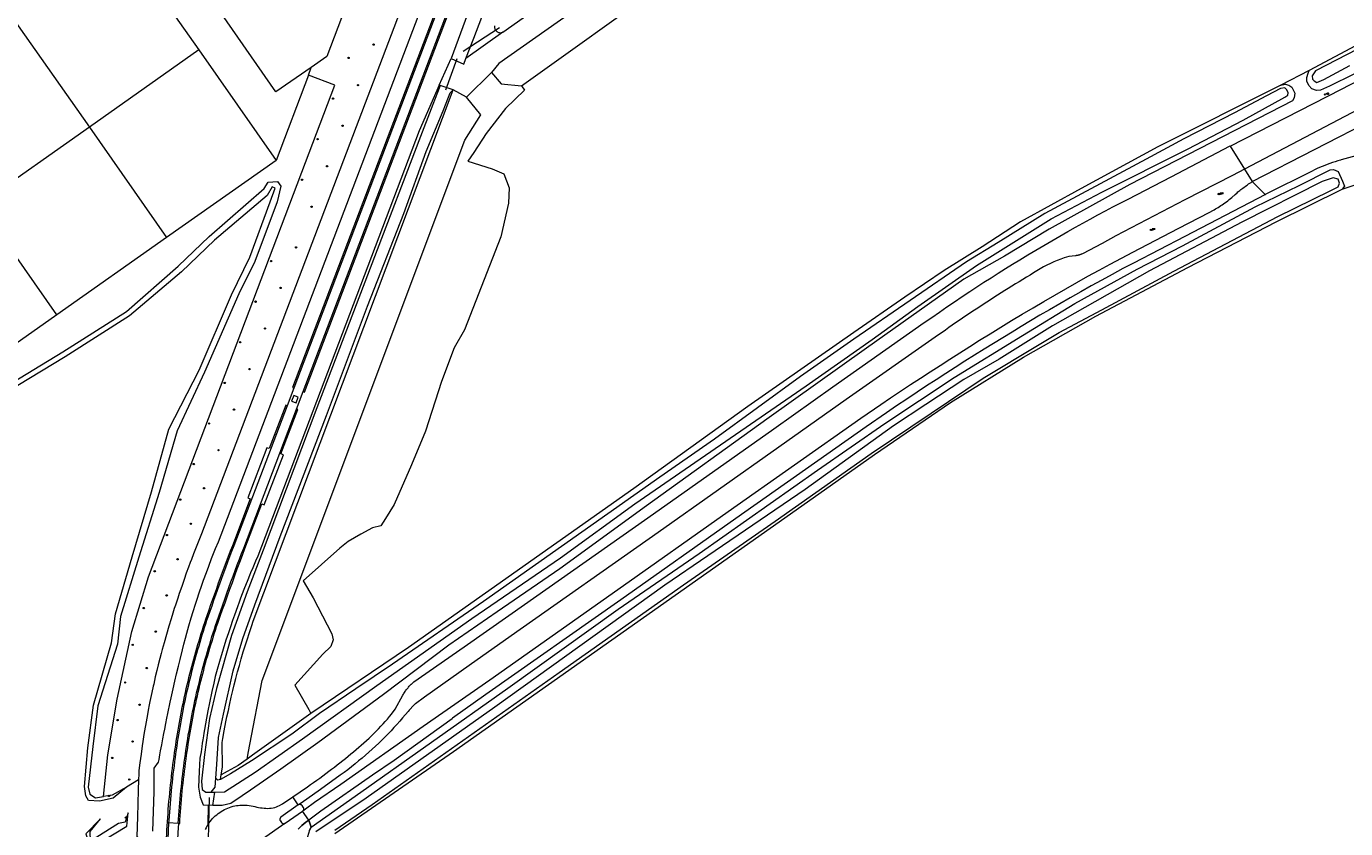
# Model space of a CAD drawing. Header units: metres. Extents: x 138165 to 154469, y 480134 to 494189.
# Tile 866 of 1056: x 148350 to 148841, y 486588 to 486886. Entities that reach past the tile are written whole.
import ezdxf

# ---------------------------------------------------------------- set-up
doc = ezdxf.new("R2010")
doc.units = ezdxf.units.M
doc.header["$LTSCALE"] = 0.001
doc.header["$MEASUREMENT"] = 0
for name, color, linetype, lineweight in [('TOP-L-duiker', 7, 'Continuous', 0), ('TOP-L-topo objecten punt', 7, 'Continuous', 0), ('TOP-L-topo objecten vlak', 7, 'Continuous', 0)]:
    doc.layers.add(name, color=color, linetype=linetype, lineweight=lineweight)
doc.styles.add('Style-STANDARD', font='STANDARD.shx')

# ---------------------------------------------------------------- blocks, each defined once
blk = doc.blocks.new('24')
at = {"layer": 'TOP-L-topo objecten punt', "color": 7, "linetype": 'Continuous', "lineweight": 0}
for radius in [0.025, 0.0182, 0.0115, 0.005]:
    blk.add_circle((0, 0), radius, dxfattribs=at)
blk = doc.blocks.new('16')
at = {"layer": 'TOP-L-topo objecten punt', "color": 7, "linetype": 'Continuous', "lineweight": 0}
blk.add_circle((0, 0), 0.025, dxfattribs=at)
at = {"layer": 'TOP-L-topo objecten punt', "color": 7, "linetype": 'Continuous', "lineweight": 0, "style": 'Style-STANDARD'}
blk.add_text('LM', height=0.06, dxfattribs=at).set_placement((0.0483, 0))
blk = doc.blocks.new('14')
at = {"layer": 'TOP-L-topo objecten punt', "color": 7, "linetype": 'Continuous', "lineweight": 0}
blk.add_circle((0, 0), 0.025, dxfattribs=at)
at = {"layer": 'TOP-L-topo objecten punt', "color": 7, "linetype": 'Continuous', "lineweight": 0, "style": 'Style-STANDARD'}
blk.add_text('VB', height=0.06, dxfattribs=at).set_placement((0.0483, 0))

msp = doc.modelspace()

# ---------------------------------------------------------------- linework, layer by layer
at = {"layer": 'TOP-L-duiker', "flags": 128}
for points in [[(148526.05, 486885.2), (148512.56, 486876.43)], [(148510.15, 486873.64), (148505.91, 486862.04)], [(148417.04, 486552.26), (148418.19, 486599.05)]]:
    msp.add_lwpolyline(points, dxfattribs=at)
at = {"layer": 'TOP-L-topo objecten vlak', "flags": 128}
for points in [[(148644.49, 487263.93), (148449.46, 486751.23)], [(148452.97, 486749.97), (148453.42, 486749.77), (148633.35, 487222.65), (148634.28, 487222.32), (148641.34, 487240.89), (148640.43, 487241.28), (148648.52, 487262.62), (148648.03, 487262.79)], [(148452.97, 486749.97), (148648.03, 487262.79)], [(148632.36, 487204.57), (148591.04, 487095.92), (148554.57, 487000), (148508.06, 486873.8)], [(148513.55, 486873.81), (148516.49, 486881.35), (148597.31, 487093.64), (148637.1, 487197.65)], [(148455.96, 486870.48), (148442.87, 486861.45), (148373.19, 486961.49), (148523.91, 487067.53), (148533.62, 487063.68)], [(148557.26, 487070.62), (148473.72, 486850.98), (148415.18, 486697.1), (148414.41, 486695.24), (148413.17, 486692.11), (148412.22, 486689.69), (148411.38, 486687.49), (148410.99, 486686.44), (148410.35, 486684.72), (148409.51, 486682.43), (148408.69, 486680.13), (148407.79, 486677.54), (148406.9, 486674.95), (148406.32, 486673.22), (148405.45, 486670.55), (148405.04, 486669.28), (148404.52, 486667.63), (148403.87, 486665.52), (148403.02, 486662.73), (148402.13, 486659.68), (148401.26, 486656.62), (148400.56, 486654.07), (148400.16, 486652.6), (148399.67, 486650.73), (148399.05, 486648.33), (148398.55, 486646.31), (148397.98, 486643.93), (148397.37, 486641.26), (148397.18, 486640.44), (148396.67, 486638.11), (148395.96, 486634.7), (148395.61, 486632.91), (148395.46, 486632.15), (148394.78, 486628.57), (148393.74, 486622.49), (148393.33, 486619.91), (148393.1, 486618.34), (148392.66, 486615.21), (148392.24, 486612.01), (148391.88, 486609.06), (148391.79, 486607.9), (148391.73, 486605.7)], [(148397, 486586.56), (148397.5, 486601.14), (148397.6, 486609.93), (148399.15, 486612.23), (148399.38, 486613.15), (148399.69, 486614.91), (148399.96, 486616.43), (148400.37, 486618.63), (148400.79, 486620.86), (148401.17, 486622.83), (148401.49, 486624.46), (148401.9, 486626.54), (148402.3, 486628.53), (148402.66, 486630.25), (148403.55, 486634.46), (148403.9, 486636.09), (148404.64, 486639.41), (148405.29, 486642.3), (148405.92, 486644.99), (148406.6, 486647.86), (148407.18, 486650.34), (148408.07, 486653.95), (148408.6, 486656.02), (148409.21, 486658.36), (148409.7, 486660.14), (148410.47, 486662.88), (148411.34, 486665.84), (148412.04, 486668.16), (148412.9, 486670.9), (148413.53, 486672.84), (148414.31, 486675.21), (148415.26, 486677.98), (148415.93, 486679.88), (148416.96, 486682.74), (148417.85, 486685.12), (148418.91, 486687.89), (148419.67, 486689.82), (148420.4, 486691.64), (148421.43, 486694.13), (148563.77, 487068.19)], [(148527.28, 486883.53), (148692.48, 487000), (148788.04, 487067.38)], [(148568.04, 487064.47), (148449, 486751.43), (148449.46, 486751.23)], [(148533.62, 487063.68), (148509.43, 487000), (148461.74, 486874.48), (148455.96, 486870.48)], [(148798.59, 487063.64), (148525.73, 486871.97), (148523.01, 486868.57)], [(148797.5, 487052.09), (148803.17, 487042.27), (148806.38, 487036.7), (148812.26, 487025.11), (148815.75, 487018.13), (148817.97, 487011.3), (148819.72, 487006.54), (148822.89, 486999.4), (148825.59, 486992.73), (148827.66, 486987.01), (148867.82, 486910.02), (148869.73, 486906.05), (148870.68, 486902.88), (148870.84, 486900.81), (148870.84, 486898.11), (148869.57, 486893.67), (148868.45, 486892.08), (148866.55, 486890.65), (148863.53, 486888.59), (148827.27, 486869.32)], [(148534.19, 486863.62), (148641.07, 486940.13), (148668.91, 486957.8), (148681.92, 486965.42), (148695.58, 486970.98), (148702.4, 486973.04), (148710.02, 486978.44), (148715.26, 486982.25), (148717.33, 486985.9), (148719.07, 486989.55), (148720.34, 486992.41), (148723.83, 486995.9), (148760.08, 487025.06)], [(148385.39, 486917.77), (148414.2, 486877.01)], [(148344.63, 486889.33), (148373.43, 486848.27)], [(148524.21, 486885.89), (148524.19, 486885.65), (148524.19, 486885.42), (148524.22, 486885.19), (148524.27, 486884.96), (148524.35, 486884.74), (148524.45, 486884.53), (148524.57, 486884.33), (148524.71, 486884.15), (148524.87, 486883.97), (148525.04, 486883.82), (148525.23, 486883.69), (148525.44, 486883.58), (148525.65, 486883.49), (148525.88, 486883.42), (148526.1, 486883.37), (148526.34, 486883.35), (148526.57, 486883.36), (148526.8, 486883.39), (148527.03, 486883.44), (148527.25, 486883.52), (148527.28, 486883.53)], [(148860.86, 486885.36), (148829.59, 486869.19), (148828.31, 486867.34), (148828.52, 486866.13), (148829.09, 486865.42), (148830.16, 486864.92), (148832.65, 486865.99), (148842.34, 486871.19)], [(148527.28, 486883.53), (148513.55, 486873.81)], [(148414.2, 486877.01), (148373.43, 486848.27)], [(148414.2, 486877.01), (148442.95, 486835.89)], [(148797.89, 486841.25), (148839.32, 486862.34), (148871.76, 486879.21)], [(148503.61, 486863.86), (148508.06, 486873.8)], [(148508.06, 486873.8), (148512.77, 486871.62), (148513.55, 486873.81)], [(148378.76, 486599.42), (148380.31, 486614.98), (148383.79, 486635.64), (148389.29, 486660.73), (148395.47, 486681.07), (148453.8, 486835.08), (148464.75, 486863.85), (148455, 486867.56)], [(148455, 486867.56), (148442.95, 486835.89)], [(148455, 486867.56), (148455.96, 486870.48)], [(148523.01, 486868.57), (148513.78, 486859.38)], [(148523.01, 486868.57), (148526.62, 486864.35), (148534.19, 486863.62)], [(148872.88, 486869.14), (148803.2, 486832.65)], [(148827.27, 486869.32), (148816.73, 486863.91)], [(148843.93, 486867.95), (148834.81, 486863.54), (148831.47, 486861.99), (148829.92, 486861.93), (148828.19, 486862.53), (148827.18, 486863.72), (148826.33, 486865.4), (148826.35, 486866.73), (148826.86, 486868.37), (148827.27, 486869.32)], [(148503.61, 486863.86), (148496.08, 486846.91), (148436.07, 486688.73), (148435.31, 486686.98), (148434.2, 486684.41), (148433.45, 486682.6), (148433.05, 486681.63), (148432.36, 486679.95), (148430.97, 486676.44), (148429.71, 486673.16), (148429.15, 486671.68), (148428.5, 486669.9), (148427.42, 486666.9), (148426.69, 486664.82), (148425.9, 486662.53), (148425.17, 486660.34), (148424.26, 486657.51), (148423.21, 486654.19), (148421.85, 486649.65), (148421.01, 486646.69), (148420.28, 486644.07), (148419.69, 486641.52), (148419.01, 486638.43), (148418.14, 486634.28), (148417.56, 486631.34), (148417.03, 486628.51), (148416.28, 486624.33), (148416.05, 486622.94), (148415.9, 486622.03), (148415.65, 486620.5), (148415.46, 486619.32), (148415.27, 486618.06), (148414.98, 486616.09), (148414.58, 486613.64), (148414.27, 486608.75), (148414.08, 486602.97), (148414.66, 486599.17), (148415.8, 486596.32), (148417.6, 486596.2)], [(148503.61, 486863.86), (148503.82, 486863.31), (148501.2, 486856.73), (148496.07, 486843.12), (148479.54, 486800.11), (148458.11, 486743.96), (148438.13, 486690.98), (148432.18, 486675.57), (148426.34, 486659.35), (148420.74, 486639.57), (148418.11, 486628.46), (148416.25, 486615.08), (148415.15, 486605.11), (148415.45, 486602.08), (148416.81, 486601.08), (148418.75, 486601.01)], [(148816.73, 486863.91), (148818.35, 486864.18), (148819.7, 486863.91), (148820.79, 486863.18), (148821.96, 486860.87), (148821.7, 486859.17), (148821.07, 486858.07), (148760.56, 486826.89), (148730.51, 486810.31), (148713.94, 486800.3), (148698.81, 486791.74), (148662.62, 486766.08), (148625.47, 486739.65), (148580.71, 486707.55), (148548.53, 486684.11), (148525.16, 486668.14), (148507.2, 486655.68), (148482.91, 486637.4), (148458.38, 486619.34), (148444.64, 486609.56), (148433.42, 486601.8), (148430.33, 486599.7), (148426.09, 486596.83), (148422.89, 486596.07), (148419.41, 486596.08)], [(148420.17, 486601.04), (148423.76, 486601.21), (148435.14, 486608.46), (148452.76, 486620.93), (148480.35, 486640.69), (148515.69, 486665.6), (148548.72, 486688.13), (148576.38, 486708.2), (148608.28, 486730.22), (148640.06, 486752.09), (148664.62, 486769.36), (148681.65, 486781.59), (148703.45, 486796.88), (148731.21, 486814.13), (148750.09, 486824.11), (148781.96, 486840.13), (148802.73, 486850.84), (148818.16, 486859.44), (148819.26, 486860.2), (148819.43, 486860.96), (148818.92, 486862.14), (148818.25, 486862.9), (148816.6, 486862.68), (148811.42, 486859.86), (148799.45, 486853.62), (148780.64, 486843.93), (148766.57, 486836.42), (148728.89, 486816.12), (148711.49, 486805.39), (148699.8, 486798.23), (148657.88, 486769.51), (148637.98, 486755.51), (148606.01, 486732.28), (148585.62, 486718.21), (148520.08, 486671.95), (148486.27, 486648.59), (148472.63, 486639.45), (148459, 486630.24), (148448.81, 486622.61), (148433.82, 486612.67), (148425.9, 486607.91), (148422.25, 486605.72)], [(148420.47, 486606.24), (148420.81, 486611.34), (148421.45, 486621.38), (148423.3, 486630), (148426.99, 486646.19), (148430.55, 486658.22), (148435.03, 486670.69), (148444.41, 486696.13), (148461.67, 486741.07), (148476.97, 486781.75), (148490.41, 486816.2), (148498.77, 486839.16), (148505.11, 486854.37), (148507.63, 486861.02), (148508.73, 486862.1)], [(148422.53, 486607.52), (148422.94, 486610.31), (148422.85, 486619.48), (148423.11, 486620.96), (148423.62, 486623.82), (148424.27, 486627.17), (148424.64, 486629.04), (148425.15, 486631.45), (148425.58, 486633.45), (148426.24, 486636.36), (148426.85, 486638.91), (148427.35, 486640.94), (148427.95, 486643.31), (148428.6, 486645.73), (148429.27, 486648.18), (148429.96, 486650.63), (148430.71, 486653.19), (148432.11, 486657.72), (148432.98, 486660.42), (148433.86, 486663.03), (148434.4, 486664.62), (148508.73, 486862.1)], [(148534.19, 486863.62), (148535.35, 486862.06), (148528.3, 486855.23), (148521.02, 486845.91), (148516.46, 486838.85), (148514.19, 486835.66), (148523.29, 486832.71), (148527.61, 486830.89), (148529.66, 486825.65), (148529.43, 486819.96), (148526.48, 486807.45), (148513.05, 486772.86), (148509.18, 486766.26), (148504.4, 486753.74), (148498.49, 486735.31), (148493.25, 486722.79), (148486.88, 486708), (148483.59, 486702.77), (148481.87, 486700.03), (148478.72, 486699.36), (148474.44, 486696.98), (148469.67, 486694.28), (148466.66, 486691.74), (148453.02, 486679.67), (148456.66, 486673.32), (148463.59, 486659.91), (148464.13, 486657.67), (148463.33, 486655.16), (148460.29, 486652.38), (148449.84, 486640.87), (148455.11, 486631.74), (148455.88, 486630.35)], [(148816.73, 486863.91), (148770.98, 486840.96), (148742.41, 486825.41), (148719.86, 486813.02), (148705.58, 486803.82), (148691.45, 486794.93), (148676.84, 486785.08), (148657.79, 486771.91), (148618.42, 486744.44), (148576.04, 486713.96), (148492.18, 486654.8), (148455.88, 486630.35)], [(148508.73, 486862.1), (148503.61, 486863.86)], [(148513.78, 486859.38), (148508.73, 486862.1)], [(148806.05, 486828.02), (148875.65, 486863.78)], [(148432.14, 486613.36), (148432.67, 486616.14), (148433.2, 486618.79), (148437.78, 486642.56), (148513.13, 486843.46), (148519.07, 486852.83), (148513.78, 486859.38)], [(148373.43, 486848.27), (148332.59, 486819.48)], [(148373.43, 486848.27), (148402.18, 486807.28)], [(148449.09, 486599.33), (148454.55, 486603.08), (148455.71, 486603.87), (148456.86, 486604.68), (148458.01, 486605.49), (148459.15, 486606.31), (148460.29, 486607.13), (148461.42, 486607.97), (148462.55, 486608.81), (148463.58, 486609.59), (148464.62, 486610.38), (148465.64, 486611.17), (148466.67, 486611.98), (148467.68, 486612.78), (148468.7, 486613.6), (148469.7, 486614.42), (148470.7, 486615.25), (148471.69, 486616.08), (148472.67, 486616.91), (148473.65, 486617.74), (148474.62, 486618.59), (148475.59, 486619.44), (148476.54, 486620.3), (148477.49, 486621.17), (148478.42, 486622.06), (148479.3, 486622.91), (148480.02, 486623.63), (148480.17, 486623.78), (148481.03, 486624.65), (148481.88, 486625.53), (148482.71, 486626.43), (148483.53, 486627.34), (148484.3, 486628.24), (148485.06, 486629.15), (148485.81, 486630.08), (148487.25, 486631.96), (148490.12, 486637.1), (148490.3, 486637.44), (148490.49, 486637.77), (148490.69, 486638.09), (148490.9, 486638.42), (148491.11, 486638.73), (148491.34, 486639.04), (148491.57, 486639.35), (148491.78, 486639.62), (148492, 486639.89), (148492.23, 486640.15), (148492.46, 486640.41), (148492.7, 486640.66), (148492.95, 486640.91), (148493.2, 486641.15), (148493.32, 486641.26), (148493.71, 486641.61), (148494.21, 486642.01), (148512.86, 486655.04), (148529.55, 486666.74), (148581.16, 486702.99), (148628.03, 486736.14), (148650.02, 486751.67), (148684.08, 486775.59), (148686.87, 486777.55), (148689.67, 486779.5), (148692.48, 486781.43), (148695.3, 486783.35), (148698.13, 486785.26), (148700.98, 486787.15), (148703.61, 486788.88), (148706.25, 486790.59), (148708.9, 486792.29), (148711.56, 486793.98), (148714.23, 486795.66), (148716.91, 486797.32), (148719.59, 486798.97), (148722.55, 486800.77), (148725.52, 486802.54), (148728.49, 486804.31), (148731.48, 486806.05), (148734.48, 486807.78), (148737.49, 486809.49), (148740.26, 486811.04), (148743.04, 486812.58), (148745.83, 486814.11), (148748.62, 486815.62), (148751.42, 486817.12), (148754.23, 486818.6), (148759.88, 486821.51), (148775.93, 486829.82), (148797.88, 486841.26), (148797.89, 486841.25)], [(148797.89, 486841.25), (148803.2, 486832.65)], [(148844.58, 486837.65), (148839.17, 486836.09), (148838.88, 486836), (148837.89, 486835.71), (148836.91, 486835.4), (148835.94, 486835.08), (148834.97, 486834.74), (148834.01, 486834.39), (148833.05, 486834.02), (148832.1, 486833.64), (148831.15, 486833.24), (148830.21, 486832.83), (148829.28, 486832.4), (148828.35, 486831.96), (148810.94, 486823.2)], [(148442.95, 486835.89), (148402.18, 486807.28)], [(148803.2, 486832.65), (148798.76, 486830.32), (148798.76, 486830.28), (148781, 486821.28), (148755.36, 486807.91), (148750.3, 486805.07), (148742.88, 486801.22), (148742.58, 486801.08), (148742.43, 486801.02), (148742.28, 486800.95), (148742.13, 486800.9), (148741.97, 486800.84), (148741.82, 486800.79), (148741.65, 486800.73), (148741.48, 486800.69), (148741.31, 486800.64), (148741.14, 486800.6), (148740.97, 486800.56), (148740.8, 486800.53), (148740.62, 486800.5), (148740.45, 486800.48), (148740.28, 486800.46), (148737.89, 486800.12), (148736.11, 486799.64), (148734.81, 486799.19), (148733.54, 486798.68), (148732.28, 486798.14), (148730.97, 486797.55), (148729.67, 486796.93), (148728.39, 486796.28), (148727.12, 486795.57), (148725.88, 486794.82), (148724.65, 486794.05), (148723.41, 486793.29), (148722.06, 486792.47), (148720.71, 486791.64), (148719.36, 486790.82), (148718.02, 486789.99), (148716.67, 486789.16), (148715.33, 486788.32), (148713.99, 486787.48), (148712.65, 486786.64), (148711.32, 486785.79), (148709.99, 486784.94), (148708.66, 486784.09), (148707.33, 486783.23), (148706, 486782.37), (148704.68, 486781.5), (148703.39, 486780.65), (148702.11, 486779.8), (148700.83, 486778.94), (148699.55, 486778.09), (148698.27, 486777.22), (148697, 486776.35), (148695.73, 486775.48), (148694.46, 486774.61), (148693.19, 486773.73), (148691.92, 486772.85), (148690.66, 486771.97), (148689.4, 486771.08), (148688.14, 486770.19), (148654.98, 486746.97), (148630.01, 486729.26), (148585.05, 486697.64), (148530.34, 486659.17), (148514.68, 486648.12), (148498.1, 486636.4), (148494.72, 486633.92), (148494.55, 486633.78), (148494.36, 486633.62), (148494.19, 486633.45), (148492.37, 486631.49), (148492, 486631.1), (148489.96, 486628.65), (148488.91, 486627.44), (148487.85, 486626.25), (148486.77, 486625.07), (148485.68, 486623.9), (148484.58, 486622.75), (148483.46, 486621.61), (148482.29, 486620.44), (148481.09, 486619.28), (148479.88, 486618.15), (148478.65, 486617.02), (148477.41, 486615.91), (148476.16, 486614.82), (148474.9, 486613.74), (148473.63, 486612.67), (148472.29, 486611.57), (148470.94, 486610.49), (148469.57, 486609.42), (148468.2, 486608.37), (148466.81, 486607.33), (148459.42, 486601.99), (148452.26, 486596.97), (148451.29, 486596.37)], [(148455.92, 486588.09), (148472.37, 486599.56), (148529.09, 486639.71), (148570.16, 486669.1), (148600.33, 486689.83), (148644.28, 486720.79), (148669.41, 486738.09), (148695.16, 486755.21), (148720.62, 486770.79), (148740.07, 486782.68), (148763.26, 486795.42), (148780.18, 486804.18), (148807.19, 486818.61), (148823.5, 486826.52), (148835.04, 486832.45), (148836.3, 486832.5), (148838.01, 486831.79), (148839.67, 486828.12), (148840.38, 486826.35), (148839.59, 486825.25)], [(148803.2, 486832.65), (148806.05, 486828.02)], [(148328.26, 486743.36), (148363.53, 486764.76), (148387.2, 486779.74), (148406.43, 486796.64), (148418, 486807.57), (148438.42, 486825.47), (148439.91, 486827.79), (148443.46, 486828.02), (148444.7, 486826.3), (148443.37, 486820.48), (148435.04, 486798.28), (148429.1, 486786.24), (148416.3, 486757.17), (148406.16, 486735.39), (148399.43, 486712.45), (148391.83, 486688.45), (148385.05, 486666.3), (148383.86, 486656.04), (148376.59, 486633.09), (148374.7, 486618.06), (148373.01, 486602.92), (148373.57, 486600.32), (148375.73, 486598.96), (148378.76, 486599.42)], [(148452.88, 486594.1), (148453.87, 486594.82), (148457.25, 486597.28), (148467.01, 486604.04), (148497.57, 486625.53), (148522.45, 486642.87), (148570.04, 486676.43), (148611.13, 486705.36), (148660.51, 486740.08), (148667.86, 486745.13), (148671.55, 486747.63), (148675.25, 486750.11), (148678.96, 486752.58), (148682.6, 486754.98), (148686.25, 486757.36), (148689.92, 486759.72), (148693.59, 486762.07), (148697.27, 486764.41), (148700.96, 486766.73), (148704.66, 486769.04), (148708.62, 486771.49), (148712.58, 486773.93), (148716.55, 486776.35), (148720.53, 486778.76), (148724.53, 486781.14), (148728.54, 486783.49), (148732.63, 486785.86), (148736.73, 486788.21), (148740.84, 486790.54), (148744.97, 486792.84), (148749.11, 486795.12), (148753.26, 486797.38), (148757.42, 486799.61), (148761.6, 486801.82), (148778.52, 486810.6), (148790.35, 486816.7), (148791.4, 486817.25), (148791.91, 486817.54), (148792.42, 486817.84), (148792.93, 486818.14), (148793.43, 486818.45), (148793.93, 486818.76), (148794.43, 486819.09), (148794.92, 486819.42), (148795.4, 486819.76), (148795.93, 486820.14), (148796.45, 486820.53), (148796.97, 486820.93), (148797.48, 486821.34), (148797.98, 486821.75), (148798.48, 486822.17), (148799.69, 486823.27), (148800.41, 486823.87), (148800.77, 486824.17), (148801.13, 486824.46), (148801.49, 486824.75), (148801.86, 486825.04), (148802.23, 486825.33), (148802.6, 486825.61), (148803.02, 486825.92), (148803.45, 486826.23), (148803.88, 486826.54), (148804.31, 486826.84), (148804.74, 486827.14), (148805.18, 486827.43), (148805.62, 486827.73), (148806.06, 486828.01)], [(148464.71, 486586.94), (148478.61, 486596.43), (148548.18, 486645.55), (148594.49, 486678.08), (148628.63, 486701.8), (148664.35, 486726.93), (148686.58, 486741.97), (148706, 486754.94), (148726.75, 486767.43), (148734.23, 486771.89), (148750.16, 486780.4), (148776.86, 486794.7), (148815.61, 486815.02), (148835.08, 486824.62), (148838, 486826.13), (148838.51, 486827.44), (148838.1, 486828.95), (148836.19, 486829.46), (148832.06, 486828.04), (148802.14, 486812.94), (148767.89, 486794.91), (148731.73, 486774.46), (148711.89, 486762.05), (148698.73, 486754.42), (148684.6, 486745.18), (148672.6, 486737.22), (148639.77, 486713.62), (148603.57, 486688.94), (148587.53, 486678), (148524.26, 486632.64), (148476.41, 486598.8), (148457.64, 486586.27)], [(148806.06, 486828.01), (148806.05, 486828.02)], [(148806.06, 486828.01), (148810.94, 486823.2)], [(148839.59, 486825.25), (148843.6, 486826.53), (148847.93, 486827.9)], [(148387.23, 486602.93), (148382.3, 486598.83), (148377.22, 486597.77), (148373.12, 486597.9), (148372.08, 486599.73), (148371.67, 486603.15), (148372.86, 486617.56), (148374.94, 486633.43), (148381.63, 486656.57), (148383.18, 486667.31), (148389.33, 486688.5), (148396.58, 486712.7), (148402.96, 486735.95), (148414.3, 486757.92), (148426.28, 486785.97), (148433.11, 486799.98), (148440.66, 486820.52), (148442.6, 486825.54), (148441.4, 486826.13), (148439.61, 486822.89), (148419.95, 486806.31), (148407.72, 486794.47), (148388.32, 486778.09), (148364.42, 486762.93), (148329.04, 486741.6)], [(148810.94, 486823.2), (148810.96, 486823.17), (148780.96, 486807.66), (148761.89, 486797.76), (148757.94, 486795.66), (148754, 486793.53), (148750.07, 486791.39), (148746.16, 486789.22), (148742.25, 486787.04), (148738.36, 486784.84), (148734.47, 486782.61), (148730.6, 486780.37), (148727.11, 486778.32), (148723.63, 486776.26), (148720.16, 486774.18), (148716.7, 486772.08), (148713.25, 486769.97), (148709.81, 486767.85), (148706.37, 486765.72), (148702.78, 486763.48), (148699.19, 486761.22), (148695.61, 486758.95), (148692.05, 486756.67), (148688.48, 486754.37), (148684.94, 486752.06), (148681.4, 486749.73), (148677.58, 486747.19), (148673.77, 486744.64), (148669.97, 486742.07), (148662.41, 486736.87), (148613.93, 486702.74), (148571.12, 486672.54), (148520.99, 486637.32), (148508.58, 486628.59), (148508.55, 486628.52), (148508.46, 486628.32), (148486.83, 486612.89), (148478.73, 486607.43), (148459.6, 486594.01), (148455.12, 486590.71)], [(148464.76, 486585.72), (148508.86, 486616.23), (148638.51, 486707.51), (148665.5, 486726.56), (148693.81, 486745.88), (148720.93, 486762.81), (148747.92, 486778.03), (148782.05, 486796.15), (148814.99, 486813.08), (148839.59, 486825.25)], [(148361.37, 486778.48), (148332.59, 486819.48)], [(148402.18, 486807.28), (148361.37, 486778.48)], [(148361.37, 486778.48), (148320.3, 486749.68)], [(148449.46, 486751.23), (148446.97, 486744.7)], [(148448.67, 486746.42), (148450.36, 486745.79), (148451.18, 486747.9), (148449.45, 486748.53), (148448.67, 486746.42)], [(148450.48, 486743.44), (148452.97, 486749.97)], [(148446.97, 486744.7), (148446.52, 486744.9), (148440.38, 486728.76), (148439.48, 486729.1), (148432.35, 486710.52), (148433.25, 486710.13), (148426.65, 486692.65), (148425.88, 486690.66), (148425.12, 486688.67), (148424.37, 486686.68), (148423.62, 486684.69), (148422.88, 486682.69), (148422.15, 486680.69), (148421.42, 486678.69), (148420.7, 486676.69), (148419.98, 486674.68), (148419.27, 486672.68), (148418.56, 486670.67), (148417.86, 486668.66), (148417.17, 486666.64), (148416.71, 486665.3), (148416.26, 486663.96), (148415.82, 486662.61), (148415.38, 486661.27), (148414.95, 486659.92), (148414.53, 486658.57), (148414.12, 486657.21), (148413.71, 486655.86), (148413.31, 486654.5), (148412.92, 486653.14), (148412.53, 486651.78), (148412.15, 486650.41), (148411.78, 486649.04), (148411.41, 486647.68), (148411.05, 486646.31), (148410.7, 486644.93), (148410.36, 486643.56), (148410.03, 486642.18), (148409.7, 486640.81), (148409.38, 486639.43), (148409.06, 486638.05), (148408.76, 486636.67), (148408.45, 486635.28), (148408.16, 486633.9), (148407.88, 486632.51), (148407.6, 486631.12), (148407.33, 486629.73), (148407.07, 486628.34), (148406.81, 486626.95), (148406.56, 486625.55), (148406.32, 486624.16), (148406.09, 486622.76), (148405.86, 486621.36), (148405.64, 486619.96), (148405.43, 486618.56), (148405.23, 486617.16), (148405.03, 486615.76), (148404.84, 486614.36), (148404.63, 486612.85), (148404.43, 486611.34), (148404.23, 486609.82), (148404.05, 486608.31), (148403.87, 486606.8), (148403.69, 486605.28), (148403.53, 486603.77), (148403.37, 486602.25), (148403.22, 486600.73), (148403.08, 486599.22), (148402.94, 486597.7), (148402.81, 486596.18), (148402.69, 486594.66), (148402.58, 486593.14), (148402.47, 486591.62), (148402.38, 486590.09), (148402.34, 486589.56)], [(148446.97, 486744.7), (148427.16, 486692.58), (148426.38, 486690.56), (148425.61, 486688.54), (148424.85, 486686.52), (148424.09, 486684.49), (148423.33, 486682.46), (148422.59, 486680.43), (148421.85, 486678.4), (148421.11, 486676.36), (148420.39, 486674.32), (148419.67, 486672.28), (148418.95, 486670.24), (148418.24, 486668.2), (148417.54, 486666.15), (148417.08, 486664.81), (148416.64, 486663.47), (148416.2, 486662.13), (148415.77, 486660.78), (148415.34, 486659.43), (148414.92, 486658.09), (148414.51, 486656.73), (148414.11, 486655.38), (148413.71, 486654.02), (148413.32, 486652.66), (148412.94, 486651.31), (148412.57, 486649.94), (148412.2, 486648.58), (148411.84, 486647.21), (148411.48, 486645.84), (148411.14, 486644.47), (148410.8, 486643.1), (148410.47, 486641.73), (148410.14, 486640.36), (148409.82, 486638.98), (148409.51, 486637.6), (148409.21, 486636.22), (148408.91, 486634.84), (148408.62, 486633.46), (148408.34, 486632.07), (148408.07, 486630.69), (148407.8, 486629.3), (148407.54, 486627.91), (148407.29, 486626.52), (148407.05, 486625.13), (148406.81, 486623.74), (148406.58, 486622.34), (148406.36, 486620.95), (148406.14, 486619.55), (148405.93, 486618.15), (148405.73, 486616.76), (148405.54, 486615.36), (148405.35, 486613.96), (148405.14, 486612.4), (148404.93, 486610.84), (148404.74, 486609.28), (148404.55, 486607.73), (148404.37, 486606.17), (148404.2, 486604.61), (148404.03, 486603.04), (148403.87, 486601.48), (148403.72, 486599.92), (148403.58, 486598.36), (148403.45, 486596.79), (148403.32, 486595.23), (148403.2, 486593.66), (148403.09, 486592.09), (148402.98, 486590.53), (148402.92, 486589.6)], [(148406.54, 486589.46), (148406.64, 486591.04), (148406.74, 486592.56), (148406.85, 486594.07), (148406.96, 486595.59), (148407.09, 486597.11), (148407.22, 486598.62), (148407.36, 486600.14), (148407.51, 486601.65), (148407.67, 486603.17), (148407.83, 486604.68), (148408, 486606.19), (148408.17, 486607.7), (148408.36, 486609.21), (148408.55, 486610.72), (148408.75, 486612.23), (148408.96, 486613.74), (148409.16, 486615.17), (148409.36, 486616.6), (148409.58, 486618.04), (148409.8, 486619.47), (148410.03, 486620.9), (148410.26, 486622.32), (148410.51, 486623.75), (148410.76, 486625.17), (148411.02, 486626.6), (148411.28, 486628.02), (148411.56, 486629.44), (148411.84, 486630.86), (148412.13, 486632.28), (148412.43, 486633.69), (148412.73, 486635.11), (148413.04, 486636.52), (148413.36, 486637.93), (148413.69, 486639.34), (148414.02, 486640.75), (148414.37, 486642.16), (148414.72, 486643.56), (148415.08, 486644.96), (148415.44, 486646.36), (148415.81, 486647.76), (148416.19, 486649.16), (148416.58, 486650.55), (148416.97, 486651.94), (148417.38, 486653.33), (148417.79, 486654.72), (148418.2, 486656.11), (148418.63, 486657.49), (148419.06, 486658.87), (148419.5, 486660.25), (148419.94, 486661.63), (148420.4, 486663), (148420.86, 486664.37), (148421.59, 486666.5), (148422.33, 486668.62), (148423.07, 486670.74), (148423.82, 486672.86), (148424.58, 486674.97), (148425.34, 486677.09), (148426.11, 486679.2), (148426.89, 486681.31), (148427.67, 486683.41), (148428.45, 486685.52), (148429.25, 486687.62), (148430.05, 486689.72), (148430.85, 486691.81), (148450.48, 486743.44)], [(148406.68, 486589.46), (148407.05, 486589.45), (148407.13, 486590.72), (148407.23, 486592.23), (148407.34, 486593.75), (148407.45, 486595.26), (148407.58, 486596.77), (148407.71, 486598.28), (148407.85, 486599.79), (148407.99, 486601.31), (148408.15, 486602.82), (148408.31, 486604.32), (148408.48, 486605.83), (148408.66, 486607.34), (148408.84, 486608.84), (148409.03, 486610.35), (148409.23, 486611.85), (148409.44, 486613.36), (148409.63, 486614.75), (148409.82, 486616.14), (148410.02, 486617.53), (148410.23, 486618.92), (148410.45, 486620.31), (148410.68, 486621.7), (148410.91, 486623.08), (148411.15, 486624.47), (148411.4, 486625.85), (148411.65, 486627.23), (148411.91, 486628.61), (148412.18, 486629.99), (148412.46, 486631.37), (148412.74, 486632.75), (148413.03, 486634.12), (148413.33, 486635.49), (148413.63, 486636.87), (148413.95, 486638.24), (148414.27, 486639.6), (148414.59, 486640.97), (148414.93, 486642.34), (148415.27, 486643.7), (148415.62, 486645.06), (148415.97, 486646.42), (148416.33, 486647.78), (148416.7, 486649.14), (148417.08, 486650.49), (148417.47, 486651.84), (148417.86, 486653.19), (148418.26, 486654.54), (148418.66, 486655.88), (148419.07, 486657.23), (148419.49, 486658.57), (148419.92, 486659.91), (148420.36, 486661.24), (148420.8, 486662.58), (148421.24, 486663.91), (148422.13, 486666.44), (148423.02, 486668.97), (148423.91, 486671.49), (148424.81, 486674.01), (148425.72, 486676.53), (148426.64, 486679.05), (148427.55, 486681.56), (148428.48, 486684.08), (148429.42, 486686.59), (148430.36, 486689.1), (148431.3, 486691.6), (148437.64, 486708.22), (148438.5, 486707.89), (148445.61, 486726.46), (148444.7, 486726.81), (148450.97, 486743.3), (148450.48, 486743.44)], [(148455.88, 486630.35), (148434.08, 486614.76), (148432.14, 486613.36)], [(148432.14, 486613.36), (148428.79, 486610.95), (148424.69, 486608.71), (148422.53, 486607.52)], [(148391.73, 486605.7), (148387.23, 486602.93)], [(148391.73, 486605.7), (148391.62, 486601.77), (148391.4, 486591.84), (148391.07, 486584.63), (148392.55, 486582.82), (148393.9, 486582.9)], [(148418.75, 486601.01), (148420.24, 486602.86), (148420.47, 486606.24)], [(148422.25, 486605.72), (148421.19, 486605.56), (148420.47, 486606.24)], [(148422.25, 486605.72), (148422.53, 486607.52)], [(148387.23, 486602.93), (148381.9, 486599.89), (148378.76, 486599.42)], [(148418.75, 486601.01), (148420.17, 486601.04)], [(148419.41, 486596.08), (148420.17, 486601.04)], [(148417.49, 486588.92), (148417.58, 486589.05), (148417.98, 486589.63), (148418.4, 486590.19), (148418.85, 486590.73), (148419.31, 486591.24), (148419.79, 486591.73), (148420.3, 486592.2), (148420.82, 486592.66), (148421.36, 486593.09), (148421.93, 486593.5), (148422.51, 486593.89), (148423.1, 486594.25), (148423.7, 486594.59), (148424.33, 486594.89), (148424.96, 486595.17), (148425.6, 486595.41), (148426.25, 486595.63), (148426.88, 486595.8), (148427.52, 486595.95), (148428.17, 486596.06), (148428.83, 486596.15), (148429.4, 486596.2), (148429.49, 486596.21), (148430.15, 486596.25), (148430.81, 486596.26), (148431.46, 486596.25), (148432.19, 486596.19), (148432.91, 486596.1), (148433.63, 486595.97), (148434.35, 486595.82), (148435.06, 486595.67), (148435.78, 486595.53), (148436.42, 486595.41), (148437.07, 486595.29), (148437.74, 486595.19), (148438.42, 486595.11), (148439.09, 486595.06), (148439.77, 486595.04), (148440.45, 486595.07), (148441.12, 486595.14), (148441.8, 486595.25), (148442.26, 486595.35), (148442.46, 486595.4), (148443.11, 486595.6), (148443.62, 486595.81), (148444.13, 486596.04), (148445.09, 486596.6), (148445.26, 486596.72), (148449.09, 486599.33)], [(148417.6, 486596.2), (148417.49, 486589.07), (148417.49, 486588.92)], [(148419.41, 486596.08), (148417.6, 486596.2)], [(148451.17, 486596.29), (148444.71, 486591.74), (148444.68, 486591.72), (148444.58, 486591.64), (148444.5, 486591.54), (148444.43, 486591.44), (148444.37, 486591.33), (148444.33, 486591.21), (148444.31, 486591.09), (148444.3, 486590.96), (148444.3, 486590.84), (148444.32, 486590.72), (148444.36, 486590.6), (148444.41, 486590.48), (148444.48, 486590.38), (148444.51, 486590.34), (148444.94, 486589.74), (148444.94, 486589.73), (148444.97, 486589.69), (148445.05, 486589.6), (148445.15, 486589.51), (148445.25, 486589.44), (148445.37, 486589.39), (148445.49, 486589.35), (148445.61, 486589.32), (148445.74, 486589.31), (148445.86, 486589.31), (148445.99, 486589.34), (148446.11, 486589.37), (148446.14, 486589.39), (148446.22, 486589.42)], [(148451.17, 486596.29), (148449.09, 486599.33)], [(148451.29, 486596.37), (148451.17, 486596.29)], [(148452.88, 486594.1), (148452.97, 486594.18), (148452.98, 486594.2), (148453.04, 486594.26), (148453.11, 486594.36), (148453.17, 486594.47), (148453.21, 486594.58), (148453.24, 486594.7), (148453.26, 486594.82), (148453.25, 486594.94), (148453.23, 486595.06), (148453.2, 486595.17), (148453.15, 486595.28), (148453.08, 486595.39), (148453.04, 486595.45), (148452.6, 486596.06), (148452.56, 486596.11), (148452.47, 486596.21), (148452.37, 486596.29), (148452.27, 486596.36), (148452.15, 486596.41), (148452.03, 486596.45), (148451.9, 486596.48), (148451.78, 486596.49), (148451.65, 486596.48), (148451.52, 486596.46), (148451.4, 486596.42), (148451.29, 486596.37)], [(148384.27, 486589.42), (148373.92, 486582.88), (148373.72, 486586.4), (148377.63, 486591.2), (148372.14, 486585.58), (148373.89, 486580.23), (148387.42, 486588.37), (148387.82, 486593.42), (148386.8, 486589.88), (148384.27, 486589.42)], [(148446.22, 486589.42), (148446.33, 486589.49), (148452.79, 486594.03)], [(148452.79, 486594.03), (148452.88, 486594.1)], [(148455.12, 486590.71), (148452.79, 486594.03)], [(148402.34, 486589.56), (148402.32, 486589.1), (148402.28, 486588.57), (148402.2, 486587.05), (148402.12, 486585.53), (148402.06, 486584.01), (148402.05, 486583.28), (148401.91, 486576.83)], [(148402.92, 486589.6), (148402.34, 486589.56)], [(148402.92, 486589.6), (148402.89, 486588.96), (148402.8, 486587.39), (148402.72, 486585.83), (148402.64, 486584.26), (148402.6, 486583.26)], [(148406.54, 486589.46), (148402.92, 486589.6)], [(148406.39, 486583.08), (148406.39, 486583.1), (148406.39, 486583.16), (148406.39, 486583.7), (148406.4, 486584.29), (148406.42, 486584.89), (148406.46, 486585.49), (148406.5, 486586.09), (148406.68, 486589.46)], [(148406.68, 486589.46), (148406.54, 486589.46)], [(148446.22, 486589.42), (148428.29, 486576.84), (148423.83, 486573.7), (148418.66, 486570.06), (148414.82, 486567.14)], [(148417.49, 486588.92), (148417.2, 486588.46), (148416.85, 486587.84), (148416.52, 486587.22)], [(148455.35, 486586.96), (148455.92, 486588.09), (148455.12, 486590.71), (148454.72, 486590.41), (148453.95, 486589.86), (148453.2, 486589.26), (148452.49, 486588.64), (148451.8, 486587.97), (148451.14, 486587.28)], [(148451.14, 486587.28), (148451.8, 486587.97), (148452.49, 486588.64), (148453.2, 486589.26), (148453.95, 486589.86), (148454.72, 486590.41), (148455.12, 486590.71)], [(148455.92, 486588.09), (148455.35, 486586.96), (148454.64, 486584.46), (148454.58, 486584.22), (148453.88, 486581.44), (148453.79, 486580.88), (148454.66, 486580.62), (148456.59, 486581.4), (148457.13, 486581.77)], [(148455.12, 486590.71), (148455.92, 486588.09)]]:
    msp.add_lwpolyline(points, dxfattribs=at)

# ---------------------------------------------------------------- block references
at = {"layer": 'TOP-L-topo objecten punt', "xscale": 10, "yscale": 10, "zscale": 10}
for name, p in [('24', (148479.19, 486878.95)), ('24', (148469.89, 486873.98)), ('24', (148473.42, 486863.87)), ('14', (148833.08, 486860.4)), ('24', (148464.12, 486858.89)), ('24', (148467.65, 486848.8)), ('24', (148458.36, 486843.79)), ('24', (148461.88, 486833.72)), ('24', (148452.6, 486828.69)), ('16', (148793.63, 486823.36)), ('16', (148793.8, 486823.42)), ('24', (148456.11, 486818.65)), ('16', (148768.38, 486810.05)), ('24', (148450.33, 486803.57)), ('24', (148441.07, 486798.49)), ('24', (148444.56, 486788.49)), ('24', (148435.3, 486783.39)), ('24', (148438.79, 486773.42)), ('24', (148429.54, 486768.3)), ('24', (148433.02, 486758.34)), ('24', (148423.78, 486753.2)), ('24', (148427.25, 486743.26)), ('24', (148418.01, 486738.1)), ('24', (148421.48, 486728.19)), ('24', (148412.25, 486723)), ('24', (148416.13, 486714.05)), ('24', (148407.28, 486709.81)), ('24', (148411.2, 486700.86)), ('24', (148402.31, 486696.62)), ('24', (148406.27, 486687.66)), ('24', (148397.78, 486683.18)), ('24', (148402.2, 486674.21)), ('24', (148393.68, 486669.5)), ('24', (148398.13, 486660.76)), ('24', (148389.58, 486655.82)), ('24', (148394.78, 486647.21)), ('24', (148386.77, 486641.83)), ('24', (148392.15, 486633.56)), ('24', (148383.96, 486627.84)), ('24', (148389.52, 486619.9)), ('24', (148381.96, 486613.79)), ('24', (148388.29, 486605.76)), ('24', (148380.79, 486599.68)), ('24', (148387.06, 486591.63))]:
    msp.add_blockref(name, p, dxfattribs=at)

doc.saveas('drawing.dxf')
